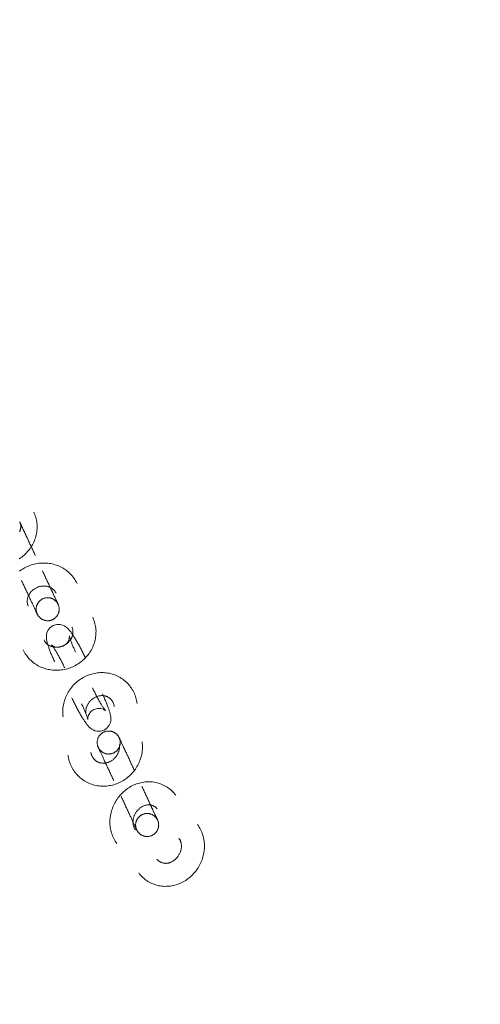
# Model space of a CAD drawing. Header units: millimetres. Extents: x -188930 to 271134, y -158090 to 283816.
# Tile 501 of 610: x 52308 to 52428, y 71285 to 71541. Entities that reach past the tile are written whole.
import ezdxf

# ---------------------------------------------------------------- set-up
doc = ezdxf.new("R2010")
doc.units = ezdxf.units.MM
doc.linetypes.add('AA_PRZERYWANA', pattern=[4, 3, -1])
doc.layers.add('A-DETL-1', color=5, linetype='AA_PRZERYWANA', lineweight=25)
doc.layers.add('I-FURN', color=30, linetype='Continuous', lineweight=9)

# ---------------------------------------------------------------- blocks, each defined once
blk = doc.blocks.new('LARSLAJ_hamak - LARSLAJ_hamak-V32-PZT-dwg')
at = {"layer": 'I-FURN', "flags": 128}
for points in [[(-3742.55, 8.38), (-3742.9, 8.21), (-3743.24, 8.03), (-3743.58, 7.83), (-3743.91, 7.62), (-3744.22, 7.39), (-3744.53, 7.15), (-3744.83, 6.9), (-3745.11, 6.64), (-3745.39, 6.36), (-3745.65, 6.07), (-3745.9, 5.78), (-3746.14, 5.47), (-3746.37, 5.15), (-3746.58, 4.82), (-3746.77, 4.48), (-3746.96, 4.14), (-3747.13, 3.79), (-3747.28, 3.43), (-3747.43, 3.07), (-3747.55, 2.7), (-3747.66, 2.32), (-3747.76, 1.95), (-3747.84, 1.56), (-3747.91, 1.18), (-3747.96, 0.79), (-3748, 0.4), (-3748.02, 0.01), (-3748.03, -0.38), (-3748.02, -0.77), (-3748, -1.16), (-3747.96, -1.55), (-3747.91, -1.94), (-3747.84, -2.32), (-3747.76, -2.71), (-3747.66, -3.09), (-3747.55, -3.46), (-3747.43, -3.83), (-3747.29, -4.2), (-3747.14, -4.56), (-3746.97, -4.92), (-3746.79, -5.27), (-3746.6, -5.61), (-3746.4, -5.94), (-3746.18, -6.27), (-3745.96, -6.59), (-3745.72, -6.9), (-3745.47, -7.2), (-3745.2, -7.49), (-3744.93, -7.77), (-3744.65, -8.04), (-3744.35, -8.3), (-3744.05, -8.55), (-3743.74, -8.78), (-3743.42, -9), (-3743.09, -9.22), (-3742.75, -9.41), (-3742.41, -9.6), (-3742.06, -9.77), (-3741.7, -9.92), (-3741.33, -10.06), (-3740.97, -10.19), (-3740.92, -10.21)], [(-3735.92, 8.75), (-3736.29, 8.86), (-3736.67, 8.96), (-3737.05, 9.04), (-3737.44, 9.1), (-3737.82, 9.15), (-3738.21, 9.18), (-3738.6, 9.19), (-3738.99, 9.19), (-3739.38, 9.17), (-3739.77, 9.14), (-3740.16, 9.09), (-3740.54, 9.02), (-3740.92, 8.94), (-3741.3, 8.84), (-3741.67, 8.73), (-3742.04, 8.59), (-3742.4, 8.45), (-3742.55, 8.38)], [(-3706.05, 7.75), (-3706.44, 7.74), (-3706.83, 7.72), (-3707.22, 7.68), (-3707.6, 7.62), (-3707.98, 7.54), (-3708.36, 7.45), (-3708.73, 7.34), (-3709.1, 7.22), (-3709.47, 7.08), (-3709.82, 6.93), (-3710.17, 6.76), (-3710.52, 6.58), (-3710.85, 6.38), (-3711.18, 6.17), (-3711.49, 5.94), (-3711.8, 5.7), (-3712.1, 5.45), (-3712.39, 5.19), (-3712.67, 4.92), (-3712.93, 4.63), (-3713.19, 4.34), (-3713.43, 4.03), (-3713.66, 3.72), (-3713.88, 3.4), (-3714.08, 3.07), (-3714.28, 2.73), (-3714.45, 2.38), (-3714.62, 2.03), (-3714.77, 1.67), (-3714.91, 1.3), (-3715.04, 0.93), (-3715.15, 0.56), (-3715.25, 0.18), (-3715.33, -0.2), (-3715.4, -0.59), (-3715.45, -0.97), (-3715.49, -1.36), (-3715.52, -1.75), (-3715.53, -2.14), (-3715.53, -2.53), (-3715.51, -2.92), (-3715.48, -3.31), (-3715.43, -3.7), (-3715.37, -4.09), (-3715.29, -4.47), (-3715.2, -4.85), (-3715.1, -5.23), (-3714.98, -5.6), (-3714.85, -5.97), (-3714.7, -6.33), (-3714.55, -6.69), (-3714.37, -7.04), (-3714.19, -7.38), (-3713.99, -7.72), (-3713.78, -8.04), (-3713.55, -8.36), (-3713.32, -8.67), (-3713.07, -8.97), (-3712.81, -9.26), (-3712.54, -9.54), (-3712.26, -9.81), (-3711.96, -10.07), (-3711.66, -10.31), (-3711.35, -10.54), (-3711.03, -10.76), (-3710.7, -10.97), (-3710.36, -11.16), (-3710.01, -11.33), (-3709.66, -11.5), (-3709.3, -11.64), (-3708.93, -11.78), (-3708.56, -11.89), (-3708.19, -11.99), (-3707.81, -12.07), (-3707.42, -12.14), (-3707.04, -12.19), (-3706.65, -12.23), (-3706.26, -12.24), (-3706.05, -12.25)], [(-3696.34, -12.25), (-3695.95, -12.24), (-3695.56, -12.21), (-3695.17, -12.17), (-3694.79, -12.11), (-3694.41, -12.04), (-3694.03, -11.95), (-3693.66, -11.84), (-3693.29, -11.71), (-3692.93, -11.58), (-3692.57, -11.42), (-3692.22, -11.25), (-3691.88, -11.07), (-3691.54, -10.87), (-3691.21, -10.66), (-3690.9, -10.44), (-3690.59, -10.2), (-3690.29, -9.95), (-3690, -9.69), (-3689.73, -9.41), (-3689.46, -9.13), (-3689.21, -8.83), (-3688.96, -8.53), (-3688.73, -8.21), (-3688.51, -7.89), (-3688.31, -7.56), (-3688.12, -7.22), (-3687.94, -6.87), (-3687.77, -6.52), (-3687.62, -6.16), (-3687.48, -5.8), (-3687.35, -5.43), (-3687.24, -5.05), (-3687.15, -4.67), (-3687.06, -4.29), (-3686.99, -3.91), (-3686.94, -3.52), (-3686.9, -3.13), (-3686.87, -2.74), (-3686.86, -2.35), (-3686.87, -1.96), (-3686.88, -1.57), (-3686.92, -1.18), (-3686.96, -0.79), (-3687.02, -0.41), (-3687.1, -0.02)], [(-3684.14, -1.35), (-3684.08, -1.74), (-3684, -2.12), (-3683.91, -2.5), (-3683.81, -2.88), (-3683.69, -3.25), (-3683.56, -3.62), (-3683.41, -3.98), (-3683.26, -4.34), (-3683.08, -4.69), (-3682.9, -5.03), (-3682.7, -5.37), (-3682.49, -5.7), (-3682.26, -6.01), (-3682.03, -6.32), (-3681.78, -6.62), (-3681.52, -6.91), (-3681.25, -7.19), (-3680.97, -7.46), (-3680.67, -7.72), (-3680.37, -7.96), (-3680.06, -8.19), (-3679.74, -8.41), (-3679.41, -8.62), (-3679.07, -8.81), (-3678.72, -8.99), (-3678.37, -9.15), (-3678.01, -9.3), (-3677.64, -9.43), (-3677.27, -9.54), (-3676.9, -9.64), (-3676.52, -9.73), (-3676.13, -9.79), (-3675.75, -9.85), (-3675.36, -9.88), (-3674.97, -9.9), (-3674.76, -9.9)], [(-3754.19, -11.02), (-3753.88, -10.8), (-3753.57, -10.57), (-3753.27, -10.32), (-3752.99, -10.06), (-3752.72, -9.79), (-3752.46, -9.51), (-3752.21, -9.22), (-3751.97, -8.91), (-3751.75, -8.6), (-3751.54, -8.27), (-3751.35, -7.94), (-3751.17, -7.6), (-3751.01, -7.25), (-3750.86, -6.9), (-3750.73, -6.54), (-3750.61, -6.17), (-3750.5, -5.8), (-3750.41, -5.43), (-3750.34, -5.05), (-3750.28, -4.67), (-3750.24, -4.29), (-3750.21, -3.9), (-3750.19, -3.52), (-3750.2, -3.13), (-3750.21, -2.75), (-3750.24, -2.36), (-3750.29, -1.98), (-3750.35, -1.6), (-3750.42, -1.22), (-3750.51, -0.84), (-3750.61, -0.47), (-3750.72, -0.1), (-3750.85, 0.26), (-3750.99, 0.62), (-3751.15, 0.98), (-3751.32, 1.33), (-3751.49, 1.67), (-3751.69, 2.01), (-3751.89, 2.34), (-3752.11, 2.66), (-3752.33, 2.97), (-3752.57, 3.28), (-3752.82, 3.57), (-3753.08, 3.86), (-3753.35, 4.14), (-3753.63, 4.41), (-3753.91, 4.67), (-3754.21, 4.91), (-3754.52, 5.15), (-3754.83, 5.37), (-3755.16, 5.59), (-3755.49, 5.79), (-3755.82, 5.97), (-3756.17, 6.15), (-3756.52, 6.31), (-3756.87, 6.46), (-3757.23, 6.59), (-3757.6, 6.71), (-3757.97, 6.81), (-3758.34, 6.9), (-3758.72, 6.98), (-3759.1, 7.04), (-3759.48, 7.08), (-3759.87, 7.11), (-3760.25, 7.12), (-3760.63, 7.12), (-3761.02, 7.1), (-3761.4, 7.06), (-3761.78, 7.01), (-3762.16, 6.94)], [(-3724.67, -12.87), (-3724.32, -12.71), (-3723.98, -12.52), (-3723.64, -12.33), (-3723.32, -12.11), (-3723, -11.89), (-3722.69, -11.65), (-3722.39, -11.4), (-3722.11, -11.13), (-3721.83, -10.86), (-3721.57, -10.57), (-3721.32, -10.27), (-3721.08, -9.96), (-3720.86, -9.64), (-3720.64, -9.31), (-3720.45, -8.98), (-3720.26, -8.63), (-3720.09, -8.28), (-3719.94, -7.93), (-3719.8, -7.56), (-3719.67, -7.19), (-3719.56, -6.82), (-3719.46, -6.44), (-3719.38, -6.06), (-3719.31, -5.67), (-3719.26, -5.29), (-3719.22, -4.9), (-3719.2, -4.51), (-3719.19, -4.12), (-3719.2, -3.72), (-3719.23, -3.33), (-3719.26, -2.94), (-3719.32, -2.56), (-3719.38, -2.17), (-3719.46, -1.79), (-3719.56, -1.41), (-3719.67, -1.03), (-3719.79, -0.66), (-3719.93, -0.29), (-3720.08, 0.07), (-3720.25, 0.42), (-3720.43, 0.77), (-3720.62, 1.12), (-3720.82, 1.45), (-3721.04, 1.78), (-3721.26, 2.1), (-3721.5, 2.41), (-3721.76, 2.71), (-3722.02, 3), (-3722.29, 3.28), (-3722.57, 3.55), (-3722.87, 3.81), (-3723.17, 4.05), (-3723.48, 4.29), (-3723.8, 4.51), (-3724.13, 4.72), (-3724.47, 4.92), (-3724.81, 5.1), (-3725.17, 5.27), (-3725.52, 5.43), (-3725.89, 5.57), (-3726.26, 5.7), (-3726.3, 5.71)], [(-3774.5, 3.78), (-3774.82, 3.56), (-3775.12, 3.33), (-3775.42, 3.08), (-3775.7, 2.82), (-3775.98, 2.55), (-3776.24, 2.27), (-3776.49, 1.98), (-3776.72, 1.67), (-3776.94, 1.36), (-3777.15, 1.03), (-3777.34, 0.7), (-3777.52, 0.36), (-3777.68, 0.01), (-3777.83, -0.34), (-3777.97, -0.7), (-3778.09, -1.07), (-3778.19, -1.44), (-3778.28, -1.81), (-3778.35, -2.19), (-3778.41, -2.57), (-3778.46, -2.95), (-3778.49, -3.34), (-3778.5, -3.72), (-3778.5, -4.11), (-3778.48, -4.49), (-3778.45, -4.88), (-3778.41, -5.26), (-3778.35, -5.64), (-3778.27, -6.02), (-3778.19, -6.4), (-3778.08, -6.77), (-3777.97, -7.14), (-3777.84, -7.5), (-3777.7, -7.86), (-3777.55, -8.22), (-3777.38, -8.57), (-3777.2, -8.91), (-3777.01, -9.25), (-3776.8, -9.58), (-3776.59, -9.9), (-3776.36, -10.21), (-3776.12, -10.52), (-3775.87, -10.81), (-3775.62, -11.1), (-3775.35, -11.38), (-3775.07, -11.65), (-3774.78, -11.91), (-3774.48, -12.15), (-3774.18, -12.39), (-3773.86, -12.61), (-3773.54, -12.82), (-3773.21, -13.02), (-3772.87, -13.21), (-3772.53, -13.39), (-3772.18, -13.55), (-3771.82, -13.7), (-3771.46, -13.83), (-3771.09, -13.95), (-3770.72, -14.05), (-3770.35, -14.14), (-3769.97, -14.22), (-3769.59, -14.28), (-3769.21, -14.32), (-3768.83, -14.35), (-3768.44, -14.36), (-3768.06, -14.36), (-3767.67, -14.34), (-3767.29, -14.3), (-3766.91, -14.25), (-3766.54, -14.18)], [(-3771.48, 5.02), (-3771.86, 4.94), (-3772.23, 4.84), (-3772.59, 4.72), (-3772.95, 4.58), (-3773.31, 4.43), (-3773.65, 4.27), (-3773.99, 4.09), (-3774.32, 3.89), (-3774.5, 3.78)], [(-3739.11, -4.48), (-3739.25, -4.44), (-3739.39, -4.38), (-3739.53, -4.32), (-3739.67, -4.26), (-3739.81, -4.18), (-3739.94, -4.11), (-3740.07, -4.02), (-3740.2, -3.93), (-3740.33, -3.84), (-3740.46, -3.74), (-3740.58, -3.63), (-3740.7, -3.52), (-3740.81, -3.4), (-3740.92, -3.28), (-3741.03, -3.15), (-3741.13, -3.02), (-3741.23, -2.89), (-3741.32, -2.75), (-3741.41, -2.61), (-3741.49, -2.46), (-3741.57, -2.31), (-3741.64, -2.16), (-3741.71, -2), (-3741.77, -1.85), (-3741.82, -1.69), (-3741.87, -1.53), (-3741.91, -1.37), (-3741.94, -1.2), (-3741.97, -1.04), (-3742, -0.88), (-3742.01, -0.71), (-3742.02, -0.55), (-3742.03, -0.39), (-3742.03, -0.23), (-3742.02, -0.07), (-3742, 0.09), (-3741.98, 0.25), (-3741.96, 0.4), (-3741.92, 0.56), (-3741.89, 0.7), (-3741.84, 0.85), (-3741.8, 0.99), (-3741.74, 1.13), (-3741.68, 1.27), (-3741.62, 1.4), (-3741.55, 1.53), (-3741.48, 1.65), (-3741.4, 1.77), (-3741.32, 1.89), (-3741.24, 2), (-3741.15, 2.11), (-3741.06, 2.21), (-3740.96, 2.31), (-3740.86, 2.4), (-3740.76, 2.49), (-3740.65, 2.57), (-3740.55, 2.65), (-3740.43, 2.72), (-3740.32, 2.79), (-3740.2, 2.85), (-3740.08, 2.91), (-3740.07, 2.92)], [(-3740.07, 2.92), (-3739.95, 2.97), (-3739.83, 3.02), (-3739.7, 3.06), (-3739.57, 3.09), (-3739.44, 3.12), (-3739.31, 3.15), (-3739.18, 3.17), (-3739.04, 3.18), (-3738.91, 3.19), (-3738.77, 3.19), (-3738.63, 3.19), (-3738.49, 3.18), (-3738.35, 3.17), (-3738.21, 3.15), (-3738.07, 3.12), (-3737.93, 3.09), (-3737.79, 3.05), (-3737.73, 3.03)], [(-3764.1, -2.25), (-3764.1, -2.13), (-3764.09, -2.01), (-3764.08, -1.89), (-3764.06, -1.77), (-3764.04, -1.65), (-3764.01, -1.53), (-3763.98, -1.42), (-3763.95, -1.3), (-3763.91, -1.19), (-3763.86, -1.08), (-3763.81, -0.97), (-3763.76, -0.86), (-3763.7, -0.76), (-3763.64, -0.65), (-3763.57, -0.55), (-3763.5, -0.45), (-3763.43, -0.36), (-3763.35, -0.27), (-3763.27, -0.18), (-3763.19, -0.09), (-3763.1, -0.01), (-3763.01, 0.07), (-3762.92, 0.14), (-3762.82, 0.21), (-3762.72, 0.28), (-3762.62, 0.34), (-3762.51, 0.4), (-3762.41, 0.45), (-3762.3, 0.5), (-3762.19, 0.55), (-3762.07, 0.59), (-3761.96, 0.63), (-3761.84, 0.66), (-3761.73, 0.69), (-3761.61, 0.71), (-3761.49, 0.73), (-3761.37, 0.74), (-3761.25, 0.75), (-3761.13, 0.75), (-3761.1, 0.75)], [(-3761.1, 0.75), (-3760.98, 0.75), (-3760.86, 0.74), (-3760.74, 0.73), (-3760.62, 0.72), (-3760.5, 0.69), (-3760.39, 0.67), (-3760.27, 0.64), (-3760.15, 0.6), (-3760.04, 0.56), (-3759.93, 0.52), (-3759.82, 0.47), (-3759.71, 0.42), (-3759.61, 0.36), (-3759.5, 0.3), (-3759.4, 0.23), (-3759.31, 0.16), (-3759.21, 0.09), (-3759.12, 0.01), (-3759.03, -0.07), (-3758.95, -0.16), (-3758.86, -0.24), (-3758.79, -0.33), (-3758.71, -0.43), (-3758.64, -0.53), (-3758.57, -0.62), (-3758.51, -0.73), (-3758.45, -0.83), (-3758.4, -0.94), (-3758.35, -1.05), (-3758.3, -1.16), (-3758.26, -1.27), (-3758.22, -1.39), (-3758.19, -1.5), (-3758.16, -1.62), (-3758.14, -1.74), (-3758.12, -1.85), (-3758.11, -1.97), (-3758.1, -2.09), (-3758.1, -2.21), (-3758.1, -2.25)], [(-3751.44, 0.75), (-3751.7, 0.75), (-3751.97, 0.75), (-3752.24, 0.75), (-3752.51, 0.75), (-3752.78, 0.75), (-3753.06, 0.75), (-3753.34, 0.75), (-3753.61, 0.75), (-3753.89, 0.75), (-3754.17, 0.75), (-3754.45, 0.75), (-3754.73, 0.75), (-3755.01, 0.75), (-3755.29, 0.75), (-3755.56, 0.75), (-3755.84, 0.75), (-3756.11, 0.75), (-3756.37, 0.75), (-3756.63, 0.75), (-3756.89, 0.75), (-3757.15, 0.75), (-3757.4, 0.75), (-3757.64, 0.75), (-3757.88, 0.75), (-3758.11, 0.75), (-3758.34, 0.75), (-3758.56, 0.75), (-3758.77, 0.75), (-3758.98, 0.75), (-3759.17, 0.75), (-3759.36, 0.75), (-3759.54, 0.75), (-3759.71, 0.75), (-3759.88, 0.75), (-3760.03, 0.75), (-3760.17, 0.75), (-3760.31, 0.75), (-3760.43, 0.75), (-3760.55, 0.75), (-3760.65, 0.75), (-3760.74, 0.75), (-3760.83, 0.75), (-3760.9, 0.75), (-3760.96, 0.75), (-3761.01, 0.75), (-3761.05, 0.75), (-3761.08, 0.75), (-3761.09, 0.75)], [(-3761.09, 0.75), (-3761.08, 0.75), (-3761.05, 0.75), (-3761.01, 0.75), (-3760.96, 0.75), (-3760.9, 0.75), (-3760.83, 0.75), (-3760.74, 0.75), (-3760.65, 0.75), (-3760.55, 0.75), (-3760.43, 0.75), (-3760.31, 0.75), (-3760.17, 0.75), (-3760.03, 0.75), (-3759.88, 0.75), (-3759.71, 0.75), (-3759.54, 0.75), (-3759.36, 0.75), (-3759.17, 0.75), (-3758.98, 0.75), (-3758.77, 0.75), (-3758.56, 0.75), (-3758.34, 0.75), (-3758.11, 0.75), (-3757.88, 0.75), (-3757.64, 0.75), (-3757.4, 0.75), (-3757.15, 0.75), (-3756.89, 0.75), (-3756.75, 0.75)], [(-3760.95, 1.06), (-3760.83, 1.09), (-3760.7, 1.1), (-3760.58, 1.11), (-3760.45, 1.12), (-3760.31, 1.12), (-3760.18, 1.12), (-3760.04, 1.11), (-3759.91, 1.09), (-3759.77, 1.07), (-3759.63, 1.04), (-3759.49, 1.01), (-3759.35, 0.97), (-3759.2, 0.92), (-3759.06, 0.87), (-3758.92, 0.81), (-3758.78, 0.75), (-3758.64, 0.67), (-3758.5, 0.6), (-3758.36, 0.51), (-3758.22, 0.42), (-3758.09, 0.33), (-3757.96, 0.23), (-3757.83, 0.12), (-3757.7, 0.01), (-3757.58, -0.11), (-3757.46, -0.23), (-3757.35, -0.36), (-3757.24, -0.49), (-3757.13, -0.63), (-3757.03, -0.77), (-3756.94, -0.91), (-3756.84, -1.06), (-3756.76, -1.21), (-3756.68, -1.36), (-3756.61, -1.52), (-3756.54, -1.67), (-3756.47, -1.83), (-3756.42, -1.99), (-3756.37, -2.15), (-3756.33, -2.31), (-3756.29, -2.47), (-3756.26, -2.63), (-3756.23, -2.79), (-3756.21, -2.95), (-3756.2, -3.11), (-3756.19, -3.27), (-3756.19, -3.42), (-3756.2, -3.58), (-3756.21, -3.73), (-3756.23, -3.87), (-3756.25, -4.02), (-3756.28, -4.16), (-3756.31, -4.3), (-3756.35, -4.43), (-3756.39, -4.56), (-3756.44, -4.69), (-3756.49, -4.81), (-3756.54, -4.93), (-3756.6, -5.04), (-3756.67, -5.15), (-3756.74, -5.26), (-3756.81, -5.36), (-3756.88, -5.45), (-3756.96, -5.54), (-3757.04, -5.63), (-3757.12, -5.72), (-3757.21, -5.79), (-3757.3, -5.87), (-3757.39, -5.94), (-3757.49, -6)], [(-3747.04, 0.76), (-3746.78, 0.76), (-3746.51, 0.76), (-3746.25, 0.76), (-3745.97, 0.76), (-3745.7, 0.76), (-3745.42, 0.76), (-3745.15, 0.76), (-3744.87, 0.76), (-3744.59, 0.76), (-3744.31, 0.76), (-3744.03, 0.76), (-3743.75, 0.76), (-3743.47, 0.76), (-3743.19, 0.76), (-3742.92, 0.76), (-3742.65, 0.76), (-3742.38, 0.76), (-3742.11, 0.76), (-3741.85, 0.76), (-3741.59, 0.76), (-3741.33, 0.76), (-3741.08, 0.76), (-3740.84, 0.76), (-3740.6, 0.76), (-3740.37, 0.76), (-3740.14, 0.76), (-3739.92, 0.76), (-3739.71, 0.76), (-3739.51, 0.76), (-3739.31, 0.76), (-3739.12, 0.76), (-3738.94, 0.76), (-3738.77, 0.76), (-3738.61, 0.76), (-3738.45, 0.76), (-3738.31, 0.76), (-3738.17, 0.76), (-3738.05, 0.76), (-3737.94, 0.76), (-3737.83, 0.76), (-3737.74, 0.76), (-3737.66, 0.76), (-3737.58, 0.76), (-3737.52, 0.76), (-3737.47, 0.76), (-3737.43, 0.76), (-3737.41, 0.76), (-3737.39, 0.76)], [(-3737.39, 0.76), (-3737.41, 0.76), (-3737.43, 0.76), (-3737.47, 0.76), (-3737.52, 0.76), (-3737.58, 0.76), (-3737.66, 0.76), (-3737.74, 0.76), (-3737.83, 0.76), (-3737.94, 0.76), (-3738.05, 0.76), (-3738.17, 0.76), (-3738.31, 0.76), (-3738.45, 0.76), (-3738.61, 0.76), (-3738.77, 0.76), (-3738.94, 0.76), (-3739.12, 0.76), (-3739.31, 0.76), (-3739.51, 0.76), (-3739.71, 0.76), (-3739.92, 0.76), (-3740.14, 0.76), (-3740.37, 0.76), (-3740.6, 0.76), (-3740.84, 0.76), (-3741.08, 0.76), (-3741.33, 0.76), (-3741.59, 0.76), (-3741.73, 0.76)], [(-3740.38, -2.24), (-3740.38, -2.12), (-3740.37, -2), (-3740.36, -1.88), (-3740.34, -1.77), (-3740.32, -1.65), (-3740.3, -1.53), (-3740.27, -1.41), (-3740.23, -1.3), (-3740.19, -1.19), (-3740.15, -1.08), (-3740.1, -0.97), (-3740.04, -0.86), (-3739.99, -0.75), (-3739.93, -0.65), (-3739.86, -0.55), (-3739.79, -0.45), (-3739.72, -0.36), (-3739.64, -0.27), (-3739.56, -0.18), (-3739.47, -0.09), (-3739.39, -0.01), (-3739.29, 0.07), (-3739.2, 0.14), (-3739.1, 0.21), (-3739, 0.28), (-3738.9, 0.34), (-3738.8, 0.4), (-3738.69, 0.46), (-3738.58, 0.51), (-3738.47, 0.55), (-3738.36, 0.59), (-3738.24, 0.63), (-3738.13, 0.66), (-3738.01, 0.69), (-3737.89, 0.71), (-3737.77, 0.73), (-3737.66, 0.74), (-3737.54, 0.75), (-3737.42, 0.76), (-3737.38, 0.76)], [(-3737.38, 0.76), (-3737.26, 0.75), (-3737.14, 0.75), (-3737.02, 0.73), (-3736.91, 0.72), (-3736.79, 0.7), (-3736.67, 0.67), (-3736.55, 0.64), (-3736.44, 0.6), (-3736.33, 0.56), (-3736.22, 0.52), (-3736.11, 0.47), (-3736, 0.42), (-3735.89, 0.36), (-3735.79, 0.3), (-3735.69, 0.23), (-3735.59, 0.16), (-3735.5, 0.09), (-3735.41, 0.01), (-3735.32, -0.07), (-3735.23, -0.15), (-3735.15, -0.24), (-3735.07, -0.33), (-3735, -0.43), (-3734.93, -0.52), (-3734.86, -0.62), (-3734.8, -0.72), (-3734.74, -0.83), (-3734.68, -0.94), (-3734.63, -1.05), (-3734.59, -1.16), (-3734.55, -1.27), (-3734.51, -1.38), (-3734.48, -1.5), (-3734.45, -1.62), (-3734.43, -1.73), (-3734.41, -1.85), (-3734.4, -1.97), (-3734.39, -2.09), (-3734.38, -2.21), (-3734.38, -2.24)], [(-3733.96, -2.53), (-3733.82, -1.53), (-3733.46, -0.76), (-3733.06, -0.26), (-3732.7, 0.06), (-3732.39, 0.27), (-3732.13, 0.42), (-3731.9, 0.53), (-3731.69, 0.62), (-3731.49, 0.69), (-3731.29, 0.75), (-3731.1, 0.81), (-3730.91, 0.86), (-3730.72, 0.9), (-3730.53, 0.95), (-3730.33, 0.99), (-3730.13, 1.02), (-3729.92, 1.06), (-3729.71, 1.1), (-3729.49, 1.13), (-3729.27, 1.16), (-3729.04, 1.19), (-3728.8, 1.22), (-3728.56, 1.25), (-3728.32, 1.28), (-3728.06, 1.31), (-3727.81, 1.33), (-3727.54, 1.36), (-3727.28, 1.38), (-3727.01, 1.4), (-3726.73, 1.42), (-3726.45, 1.44), (-3726.17, 1.46), (-3725.89, 1.48), (-3725.6, 1.49), (-3725.31, 1.51), (-3725.02, 1.52), (-3724.73, 1.53), (-3724.43, 1.54), (-3724.14, 1.55), (-3723.85, 1.56), (-3723.55, 1.56), (-3723.26, 1.57), (-3722.97, 1.57), (-3722.72, 1.57)], [(-3729.69, 0.16), (-3729.67, 0.15), (-3729.63, 0.14), (-3729.58, 0.13), (-3729.5, 0.12), (-3729.4, 0.1), (-3729.3, 0.09), (-3729.17, 0.07), (-3729.04, 0.05), (-3728.89, 0.04), (-3728.73, 0.02), (-3728.56, 0), (-3728.38, -0.01), (-3728.19, -0.03), (-3727.99, -0.04), (-3727.79, -0.05), (-3727.58, -0.06), (-3727.36, -0.07), (-3727.13, -0.08), (-3726.9, -0.09), (-3726.66, -0.09), (-3726.42, -0.1), (-3726.17, -0.1), (-3725.92, -0.11), (-3725.67, -0.11), (-3725.41, -0.11), (-3725.23, -0.11)], [(-3727.96, -2.37), (-3728.14, -1.44), (-3728.5, -0.76), (-3728.87, -0.34), (-3729.17, -0.11), (-3729.38, 0.02), (-3729.53, 0.1), (-3729.62, 0.13), (-3729.67, 0.15), (-3729.69, 0.16)], [(-3708.05, 0.5), (-3708.06, 0.5), (-3708.1, 0.49), (-3708.15, 0.47), (-3708.23, 0.45), (-3708.32, 0.43), (-3708.43, 0.41), (-3708.55, 0.39), (-3708.69, 0.36), (-3708.84, 0.34), (-3708.99, 0.31), (-3709.16, 0.29), (-3709.34, 0.26), (-3709.53, 0.24), (-3709.72, 0.22), (-3709.93, 0.19), (-3710.14, 0.17), (-3710.36, 0.15), (-3710.58, 0.13), (-3710.82, 0.11), (-3711.05, 0.09), (-3711.3, 0.07), (-3711.54, 0.06), (-3711.79, 0.04), (-3712.05, 0.02), (-3712.3, 0.01), (-3712.56, 0), (-3712.83, -0.01), (-3713.09, -0.02), (-3713.36, -0.03), (-3713.62, -0.04), (-3713.89, -0.05), (-3714.15, -0.05), (-3714.42, -0.06), (-3714.68, -0.06), (-3714.9, -0.06)], [(-3703.64, -1.96), (-3703.83, -0.96), (-3704.23, -0.22), (-3704.66, 0.26), (-3705.03, 0.56), (-3705.35, 0.76), (-3705.62, 0.89), (-3705.86, 0.99), (-3706.07, 1.06), (-3706.28, 1.13), (-3706.47, 1.18), (-3706.66, 1.22), (-3706.86, 1.26), (-3707.05, 1.3), (-3707.24, 1.33), (-3707.44, 1.36), (-3707.65, 1.39), (-3707.85, 1.42), (-3708.07, 1.44), (-3708.29, 1.46), (-3708.51, 1.48), (-3708.75, 1.5), (-3708.98, 1.52), (-3709.22, 1.54), (-3709.47, 1.55), (-3709.73, 1.56), (-3709.98, 1.58), (-3710.25, 1.59), (-3710.51, 1.6), (-3710.79, 1.6), (-3711.06, 1.61), (-3711.34, 1.61), (-3711.62, 1.62), (-3711.91, 1.62), (-3712.2, 1.62), (-3712.39, 1.62)], [(-3709.64, -2.12), (-3709.51, -1.18), (-3709.18, -0.48), (-3708.83, -0.04), (-3708.55, 0.21), (-3708.34, 0.35), (-3708.2, 0.43), (-3708.11, 0.48), (-3708.06, 0.5), (-3708.05, 0.5)], [(-3706.05, -6.25), (-3706.18, -6.24), (-3706.31, -6.24), (-3706.44, -6.22), (-3706.57, -6.2), (-3706.7, -6.18), (-3706.83, -6.15), (-3706.95, -6.11), (-3707.08, -6.07), (-3707.2, -6.02), (-3707.33, -5.97), (-3707.45, -5.91), (-3707.57, -5.84), (-3707.69, -5.77), (-3707.81, -5.69), (-3707.93, -5.61), (-3708.04, -5.52), (-3708.15, -5.43), (-3708.26, -5.33), (-3708.37, -5.23), (-3708.47, -5.12), (-3708.57, -5), (-3708.66, -4.88), (-3708.75, -4.76), (-3708.84, -4.63), (-3708.92, -4.5), (-3709, -4.36), (-3709.08, -4.22), (-3709.14, -4.07), (-3709.21, -3.92), (-3709.27, -3.77), (-3709.32, -3.61), (-3709.37, -3.45), (-3709.41, -3.29), (-3709.44, -3.13), (-3709.47, -2.96), (-3709.5, -2.8), (-3709.51, -2.63), (-3709.52, -2.46), (-3709.53, -2.29), (-3709.53, -2.12), (-3709.52, -1.96), (-3709.51, -1.79), (-3709.49, -1.62), (-3709.46, -1.45), (-3709.43, -1.29), (-3709.39, -1.13), (-3709.35, -0.97), (-3709.3, -0.81), (-3709.24, -0.66), (-3709.18, -0.5), (-3709.11, -0.36), (-3709.04, -0.21), (-3708.97, -0.07), (-3708.89, 0.06), (-3708.8, 0.2), (-3708.71, 0.32), (-3708.62, 0.45), (-3708.52, 0.56), (-3708.42, 0.68), (-3708.32, 0.78), (-3708.21, 0.88), (-3708.1, 0.98), (-3707.99, 1.07), (-3707.87, 1.16), (-3707.76, 1.24), (-3707.64, 1.31), (-3707.52, 1.38), (-3707.39, 1.44), (-3707.27, 1.5), (-3707.15, 1.55), (-3707.02, 1.59), (-3706.89, 1.63), (-3706.77, 1.67), (-3706.64, 1.7), (-3706.51, 1.72), (-3706.38, 1.73), (-3706.25, 1.75), (-3706.12, 1.75), (-3706.05, 1.75)], [(-3702.18, -2.49), (-3702.18, -2.37), (-3702.17, -2.25), (-3702.16, -2.14), (-3702.14, -2.02), (-3702.12, -1.9), (-3702.09, -1.78), (-3702.06, -1.67), (-3702.03, -1.55), (-3701.99, -1.44), (-3701.94, -1.33), (-3701.89, -1.22), (-3701.84, -1.11), (-3701.78, -1), (-3701.72, -0.9), (-3701.66, -0.8), (-3701.59, -0.7), (-3701.51, -0.61), (-3701.44, -0.52), (-3701.35, -0.43), (-3701.27, -0.34), (-3701.18, -0.26), (-3701.09, -0.18), (-3701, -0.11), (-3700.9, -0.04), (-3700.8, 0.03), (-3700.7, 0.09), (-3700.59, 0.15), (-3700.49, 0.21), (-3700.38, 0.26), (-3700.27, 0.3), (-3700.15, 0.34), (-3700.04, 0.38), (-3699.92, 0.41), (-3699.81, 0.44), (-3699.69, 0.46), (-3699.57, 0.48), (-3699.45, 0.49), (-3699.33, 0.5), (-3699.21, 0.51), (-3699.18, 0.51)], [(-3699.18, 0.51), (-3699.06, 0.5), (-3698.94, 0.5), (-3698.82, 0.48), (-3698.7, 0.47), (-3698.58, 0.45), (-3698.47, 0.42), (-3698.35, 0.39), (-3698.24, 0.35), (-3698.12, 0.31), (-3698.01, 0.27), (-3697.9, 0.22), (-3697.79, 0.17), (-3697.69, 0.11), (-3697.59, 0.05), (-3697.49, -0.02), (-3697.39, -0.09), (-3697.29, -0.16), (-3697.2, -0.24), (-3697.11, -0.32), (-3697.03, -0.4), (-3696.95, -0.49), (-3696.87, -0.58), (-3696.79, -0.68), (-3696.72, -0.77), (-3696.66, -0.87), (-3696.59, -0.98), (-3696.53, -1.08), (-3696.48, -1.19), (-3696.43, -1.3), (-3696.38, -1.41), (-3696.34, -1.52), (-3696.31, -1.63), (-3696.27, -1.75), (-3696.25, -1.87), (-3696.22, -1.98), (-3696.21, -2.1), (-3696.19, -2.22), (-3696.18, -2.34), (-3696.18, -2.46), (-3696.18, -2.49)], [(-3689.52, 0.51), (-3689.78, 0.51), (-3690.05, 0.51), (-3690.32, 0.51), (-3690.59, 0.51), (-3690.86, 0.51), (-3691.14, 0.51), (-3691.42, 0.51), (-3691.7, 0.51), (-3691.98, 0.51), (-3692.26, 0.51), (-3692.54, 0.51), (-3692.81, 0.51), (-3693.09, 0.51), (-3693.37, 0.51), (-3693.64, 0.51), (-3693.92, 0.51), (-3694.19, 0.51), (-3694.45, 0.51), (-3694.72, 0.51), (-3694.98, 0.51), (-3695.23, 0.51), (-3695.48, 0.51), (-3695.72, 0.51), (-3695.96, 0.51), (-3696.19, 0.51), (-3696.42, 0.51), (-3696.64, 0.51), (-3696.85, 0.51), (-3697.06, 0.51), (-3697.25, 0.51), (-3697.44, 0.51), (-3697.62, 0.51), (-3697.79, 0.51), (-3697.96, 0.51), (-3698.11, 0.51), (-3698.25, 0.51), (-3698.39, 0.51), (-3698.51, 0.51), (-3698.63, 0.51), (-3698.73, 0.51), (-3698.82, 0.51), (-3698.91, 0.51), (-3698.98, 0.51), (-3699.04, 0.51), (-3699.09, 0.51), (-3699.13, 0.51), (-3699.16, 0.51), (-3699.17, 0.51)], [(-3699.17, 0.51), (-3699.16, 0.51), (-3699.13, 0.51), (-3699.09, 0.51), (-3699.04, 0.51), (-3698.98, 0.51), (-3698.91, 0.51), (-3698.82, 0.51), (-3698.73, 0.51), (-3698.63, 0.51), (-3698.51, 0.51), (-3698.39, 0.51), (-3698.25, 0.51), (-3698.11, 0.51), (-3697.96, 0.51), (-3697.79, 0.51), (-3697.62, 0.51), (-3697.44, 0.51), (-3697.25, 0.51), (-3697.06, 0.51), (-3696.85, 0.51), (-3696.64, 0.51), (-3696.42, 0.51), (-3696.19, 0.51), (-3695.96, 0.51), (-3695.72, 0.51), (-3695.48, 0.51), (-3695.23, 0.51), (-3694.98, 0.51), (-3694.84, 0.51)], [(-3696.34, 1.75), (-3696.21, 1.75), (-3696.08, 1.74), (-3695.95, 1.73), (-3695.82, 1.71), (-3695.69, 1.68), (-3695.57, 1.65), (-3695.44, 1.62), (-3695.31, 1.57), (-3695.19, 1.53), (-3695.06, 1.47), (-3694.94, 1.41), (-3694.82, 1.35), (-3694.7, 1.28), (-3694.58, 1.2), (-3694.47, 1.12), (-3694.35, 1.03), (-3694.24, 0.94), (-3694.13, 0.84), (-3694.03, 0.74), (-3693.92, 0.63), (-3693.83, 0.51), (-3693.73, 0.39), (-3693.64, 0.27), (-3693.55, 0.14), (-3693.47, 0), (-3693.39, -0.13), (-3693.32, -0.28), (-3693.25, -0.42), (-3693.18, -0.57), (-3693.13, -0.73), (-3693.07, -0.88), (-3693.03, -1.04), (-3692.98, -1.2), (-3692.95, -1.36), (-3692.92, -1.53), (-3692.9, -1.7), (-3692.88, -1.86), (-3692.87, -2.03), (-3692.86, -2.2), (-3692.86, -2.37), (-3692.87, -2.54), (-3692.89, -2.71), (-3692.91, -2.87), (-3692.93, -3.04), (-3692.96, -3.2), (-3693, -3.37), (-3693.05, -3.53), (-3693.1, -3.68), (-3693.15, -3.84), (-3693.21, -3.99), (-3693.28, -4.14), (-3693.35, -4.28), (-3693.43, -4.42), (-3693.51, -4.56), (-3693.59, -4.69), (-3693.68, -4.82), (-3693.77, -4.94), (-3693.87, -5.06), (-3693.97, -5.17), (-3694.07, -5.28), (-3694.18, -5.38), (-3694.29, -5.47), (-3694.4, -5.56), (-3694.52, -5.65), (-3694.64, -5.73), (-3694.75, -5.8), (-3694.87, -5.87), (-3695, -5.93), (-3695.12, -5.99), (-3695.25, -6.04), (-3695.37, -6.09), (-3695.5, -6.13), (-3695.62, -6.16), (-3695.75, -6.19), (-3695.88, -6.21), (-3696.01, -6.23), (-3696.14, -6.24), (-3696.27, -6.25), (-3696.34, -6.25)], [(-3767.74, -8.3), (-3767.87, -8.32), (-3767.99, -8.34), (-3768.12, -8.35), (-3768.25, -8.36), (-3768.38, -8.36), (-3768.51, -8.36), (-3768.65, -8.35), (-3768.79, -8.33), (-3768.92, -8.31), (-3769.06, -8.28), (-3769.21, -8.25), (-3769.35, -8.21), (-3769.49, -8.16), (-3769.63, -8.11), (-3769.77, -8.05), (-3769.91, -7.99), (-3770.06, -7.91), (-3770.2, -7.84), (-3770.33, -7.75), (-3770.47, -7.66), (-3770.6, -7.57), (-3770.74, -7.47), (-3770.86, -7.36), (-3770.99, -7.25), (-3771.11, -7.13), (-3771.23, -7.01), (-3771.35, -6.88), (-3771.46, -6.75), (-3771.56, -6.61), (-3771.66, -6.47), (-3771.76, -6.33), (-3771.85, -6.18), (-3771.93, -6.03), (-3772.01, -5.88), (-3772.09, -5.72), (-3772.16, -5.57), (-3772.22, -5.41), (-3772.27, -5.25), (-3772.32, -5.09), (-3772.37, -4.93), (-3772.41, -4.77), (-3772.44, -4.61), (-3772.46, -4.45), (-3772.48, -4.29), (-3772.49, -4.13), (-3772.5, -3.97), (-3772.5, -3.82), (-3772.49, -3.66), (-3772.48, -3.51), (-3772.47, -3.37), (-3772.44, -3.22), (-3772.42, -3.08), (-3772.38, -2.94), (-3772.35, -2.81), (-3772.3, -2.68), (-3772.26, -2.55), (-3772.2, -2.43), (-3772.15, -2.31), (-3772.09, -2.2), (-3772.03, -2.09), (-3771.96, -1.98), (-3771.89, -1.88), (-3771.81, -1.79), (-3771.73, -1.7), (-3771.65, -1.61), (-3771.57, -1.52), (-3771.48, -1.45), (-3771.39, -1.37), (-3771.3, -1.3), (-3771.21, -1.24)], [(-3771.21, -1.24), (-3771.11, -1.17), (-3771.01, -1.12), (-3770.9, -1.06), (-3770.8, -1.01), (-3770.69, -0.97), (-3770.57, -0.93), (-3770.46, -0.9), (-3770.34, -0.87), (-3770.27, -0.85)], [(-3761.1, -5.25), (-3761.22, -5.24), (-3761.34, -5.24), (-3761.46, -5.22), (-3761.58, -5.21), (-3761.69, -5.19), (-3761.81, -5.16), (-3761.93, -5.13), (-3762.04, -5.09), (-3762.15, -5.05), (-3762.27, -5.01), (-3762.38, -4.96), (-3762.48, -4.91), (-3762.59, -4.85), (-3762.69, -4.79), (-3762.79, -4.72), (-3762.89, -4.65), (-3762.98, -4.58), (-3763.08, -4.5), (-3763.16, -4.42), (-3763.25, -4.34), (-3763.33, -4.25), (-3763.41, -4.16), (-3763.48, -4.06), (-3763.56, -3.97), (-3763.62, -3.87), (-3763.68, -3.76), (-3763.74, -3.66), (-3763.8, -3.55), (-3763.85, -3.44), (-3763.89, -3.33), (-3763.94, -3.22), (-3763.97, -3.11), (-3764, -2.99), (-3764.03, -2.87), (-3764.05, -2.76), (-3764.07, -2.64), (-3764.09, -2.52), (-3764.09, -2.4), (-3764.1, -2.28), (-3764.1, -2.25)], [(-3758.1, -2.25), (-3758.1, -2.37), (-3758.11, -2.49), (-3758.12, -2.6), (-3758.14, -2.72), (-3758.16, -2.84), (-3758.18, -2.96), (-3758.21, -3.07), (-3758.25, -3.19), (-3758.29, -3.3), (-3758.33, -3.41), (-3758.38, -3.52), (-3758.44, -3.63), (-3758.49, -3.74), (-3758.56, -3.84), (-3758.62, -3.94), (-3758.69, -4.04), (-3758.76, -4.13), (-3758.84, -4.22), (-3758.92, -4.31), (-3759.01, -4.4), (-3759.1, -4.48), (-3759.19, -4.56), (-3759.28, -4.63), (-3759.38, -4.7), (-3759.48, -4.77), (-3759.58, -4.83), (-3759.68, -4.89), (-3759.79, -4.95), (-3759.9, -5), (-3760.01, -5.04), (-3760.12, -5.08), (-3760.24, -5.12), (-3760.35, -5.15), (-3760.47, -5.18), (-3760.59, -5.2), (-3760.71, -5.22), (-3760.83, -5.23), (-3760.95, -5.24), (-3761.07, -5.25), (-3761.1, -5.25)], [(-3737.38, -5.24), (-3737.5, -5.24), (-3737.62, -5.23), (-3737.74, -5.22), (-3737.86, -5.21), (-3737.98, -5.18), (-3738.1, -5.16), (-3738.21, -5.13), (-3738.33, -5.09), (-3738.44, -5.05), (-3738.55, -5.01), (-3738.66, -4.96), (-3738.77, -4.9), (-3738.87, -4.85), (-3738.98, -4.79), (-3739.08, -4.72), (-3739.17, -4.65), (-3739.27, -4.58), (-3739.36, -4.5), (-3739.45, -4.42), (-3739.54, -4.33), (-3739.62, -4.25), (-3739.7, -4.16), (-3739.77, -4.06), (-3739.84, -3.96), (-3739.91, -3.86), (-3739.97, -3.76), (-3740.03, -3.66), (-3740.08, -3.55), (-3740.13, -3.44), (-3740.18, -3.33), (-3740.22, -3.22), (-3740.26, -3.1), (-3740.29, -2.99), (-3740.32, -2.87), (-3740.34, -2.75), (-3740.36, -2.64), (-3740.37, -2.52), (-3740.38, -2.4), (-3740.38, -2.28), (-3740.38, -2.24)], [(-3734.38, -2.24), (-3734.39, -2.36), (-3734.39, -2.48), (-3734.4, -2.6), (-3734.42, -2.72), (-3734.44, -2.84), (-3734.47, -2.96), (-3734.5, -3.07), (-3734.54, -3.19), (-3734.58, -3.3), (-3734.62, -3.41), (-3734.67, -3.52), (-3734.72, -3.63), (-3734.78, -3.73), (-3734.84, -3.84), (-3734.91, -3.94), (-3734.98, -4.04), (-3735.05, -4.13), (-3735.13, -4.22), (-3735.21, -4.31), (-3735.29, -4.4), (-3735.38, -4.48), (-3735.47, -4.56), (-3735.57, -4.63), (-3735.66, -4.7), (-3735.76, -4.77), (-3735.86, -4.83), (-3735.97, -4.89), (-3736.08, -4.94), (-3736.18, -4.99), (-3736.3, -5.04), (-3736.41, -5.08), (-3736.52, -5.12), (-3736.64, -5.15), (-3736.76, -5.18), (-3736.87, -5.2), (-3736.99, -5.22), (-3737.11, -5.23), (-3737.23, -5.24), (-3737.35, -5.24), (-3737.38, -5.24)], [(-3733.96, -2.53), (-3733.77, -3.53), (-3733.37, -4.27), (-3732.94, -4.75), (-3732.57, -5.05), (-3732.25, -5.25), (-3731.98, -5.38), (-3731.74, -5.48), (-3731.52, -5.55), (-3731.32, -5.62), (-3731.12, -5.67), (-3730.93, -5.71), (-3730.74, -5.75), (-3730.55, -5.79), (-3730.35, -5.82), (-3730.15, -5.85), (-3729.95, -5.88), (-3729.74, -5.91), (-3729.53, -5.93), (-3729.31, -5.95), (-3729.08, -5.97), (-3728.85, -5.99), (-3728.61, -6.01), (-3728.37, -6.03), (-3728.12, -6.04), (-3727.87, -6.05), (-3727.61, -6.07), (-3727.35, -6.08), (-3727.08, -6.09), (-3726.81, -6.09), (-3726.53, -6.1), (-3726.26, -6.1), (-3725.97, -6.11), (-3725.69, -6.11), (-3725.4, -6.11), (-3725.2, -6.11)], [(-3727.96, -2.37), (-3728.09, -3.31), (-3728.42, -4.01), (-3728.76, -4.45), (-3729.05, -4.7), (-3729.25, -4.84), (-3729.4, -4.92), (-3729.49, -4.97), (-3729.54, -4.99), (-3729.55, -4.99)], [(-3728.11, -0.01), (-3727.97, -0.06), (-3727.83, -0.11), (-3727.69, -0.17), (-3727.55, -0.24), (-3727.41, -0.31), (-3727.28, -0.39), (-3727.15, -0.47), (-3727.02, -0.56), (-3726.89, -0.66), (-3726.76, -0.76), (-3726.64, -0.86), (-3726.52, -0.97), (-3726.41, -1.09), (-3726.3, -1.21), (-3726.19, -1.34), (-3726.09, -1.47), (-3725.99, -1.61), (-3725.9, -1.74), (-3725.81, -1.89), (-3725.73, -2.03), (-3725.65, -2.18), (-3725.58, -2.34), (-3725.52, -2.49), (-3725.46, -2.65), (-3725.4, -2.81), (-3725.35, -2.97), (-3725.31, -3.13), (-3725.28, -3.29), (-3725.25, -3.45), (-3725.23, -3.62), (-3725.21, -3.78), (-3725.2, -3.94), (-3725.19, -4.11), (-3725.2, -4.27), (-3725.2, -4.43), (-3725.22, -4.59), (-3725.24, -4.74), (-3725.27, -4.9), (-3725.3, -5.05), (-3725.33, -5.2), (-3725.38, -5.34), (-3725.43, -5.49), (-3725.48, -5.63), (-3725.54, -5.76), (-3725.6, -5.89), (-3725.67, -6.02), (-3725.74, -6.15), (-3725.82, -6.27), (-3725.9, -6.38), (-3725.98, -6.49), (-3726.07, -6.6), (-3726.16, -6.7), (-3726.26, -6.8), (-3726.36, -6.89), (-3726.46, -6.98), (-3726.57, -7.06), (-3726.68, -7.14), (-3726.79, -7.21), (-3726.9, -7.28), (-3727.02, -7.35), (-3727.14, -7.4), (-3727.15, -7.41)], [(-3703.64, -1.96), (-3703.78, -2.96), (-3704.14, -3.73), (-3704.54, -4.23), (-3704.9, -4.55), (-3705.2, -4.76), (-3705.47, -4.91), (-3705.7, -5.02), (-3705.91, -5.11), (-3706.11, -5.18), (-3706.3, -5.24), (-3706.49, -5.3), (-3706.68, -5.35), (-3706.87, -5.39), (-3707.07, -5.43), (-3707.26, -5.48), (-3707.46, -5.51), (-3707.67, -5.55), (-3707.88, -5.59), (-3708.1, -5.62), (-3708.33, -5.65), (-3708.56, -5.68), (-3708.79, -5.71), (-3709.03, -5.74), (-3709.28, -5.77), (-3709.53, -5.8), (-3709.79, -5.82), (-3710.05, -5.85), (-3710.32, -5.87), (-3710.59, -5.89), (-3710.86, -5.91), (-3711.14, -5.93), (-3711.42, -5.95), (-3711.71, -5.97), (-3712, -5.98), (-3712.28, -6), (-3712.58, -6.01), (-3712.87, -6.02), (-3713.16, -6.03), (-3713.46, -6.04), (-3713.75, -6.05), (-3714.04, -6.05), (-3714.34, -6.06), (-3714.63, -6.06), (-3714.88, -6.06)], [(-3709.64, -2.12), (-3709.46, -3.05), (-3709.09, -3.73), (-3708.72, -4.15), (-3708.43, -4.38), (-3708.21, -4.51), (-3708.07, -4.59), (-3707.98, -4.62), (-3707.93, -4.64), (-3707.91, -4.65)], [(-3699.18, -5.49), (-3699.3, -5.49), (-3699.42, -5.48), (-3699.54, -5.47), (-3699.66, -5.46), (-3699.78, -5.43), (-3699.89, -5.41), (-3700.01, -5.38), (-3700.12, -5.34), (-3700.24, -5.3), (-3700.35, -5.26), (-3700.46, -5.21), (-3700.56, -5.16), (-3700.67, -5.1), (-3700.77, -5.04), (-3700.87, -4.97), (-3700.97, -4.9), (-3701.07, -4.83), (-3701.16, -4.75), (-3701.25, -4.67), (-3701.33, -4.58), (-3701.41, -4.5), (-3701.49, -4.41), (-3701.57, -4.31), (-3701.64, -4.21), (-3701.7, -4.12), (-3701.77, -4.01), (-3701.83, -3.91), (-3701.88, -3.8), (-3701.93, -3.69), (-3701.98, -3.58), (-3702.02, -3.47), (-3702.05, -3.35), (-3702.09, -3.24), (-3702.11, -3.12), (-3702.14, -3), (-3702.15, -2.89), (-3702.17, -2.77), (-3702.18, -2.65), (-3702.18, -2.53), (-3702.18, -2.49)], [(-3696.18, -2.49), (-3696.18, -2.61), (-3696.19, -2.73), (-3696.2, -2.85), (-3696.22, -2.97), (-3696.24, -3.09), (-3696.27, -3.21), (-3696.3, -3.32), (-3696.33, -3.44), (-3696.37, -3.55), (-3696.42, -3.66), (-3696.47, -3.77), (-3696.52, -3.88), (-3696.58, -3.98), (-3696.64, -4.09), (-3696.7, -4.19), (-3696.77, -4.29), (-3696.85, -4.38), (-3696.92, -4.47), (-3697, -4.56), (-3697.09, -4.65), (-3697.18, -4.73), (-3697.27, -4.81), (-3697.36, -4.88), (-3697.46, -4.95), (-3697.56, -5.02), (-3697.66, -5.08), (-3697.77, -5.14), (-3697.87, -5.19), (-3697.98, -5.24), (-3698.09, -5.29), (-3698.21, -5.33), (-3698.32, -5.37), (-3698.43, -5.4), (-3698.55, -5.43), (-3698.67, -5.45), (-3698.79, -5.47), (-3698.91, -5.48), (-3699.03, -5.49), (-3699.15, -5.49), (-3699.18, -5.49)], [(-3675.46, -5.49), (-3675.58, -5.49), (-3675.7, -5.48), (-3675.82, -5.47), (-3675.94, -5.45), (-3676.06, -5.43), (-3676.18, -5.41), (-3676.29, -5.37), (-3676.41, -5.34), (-3676.52, -5.3), (-3676.63, -5.25), (-3676.74, -5.21), (-3676.85, -5.15), (-3676.96, -5.1), (-3677.06, -5.03), (-3677.16, -4.97), (-3677.26, -4.9), (-3677.35, -4.82), (-3677.44, -4.75), (-3677.53, -4.67), (-3677.62, -4.58), (-3677.7, -4.49), (-3677.78, -4.4)], [(-3729.55, -4.99), (-3729.54, -4.99), (-3729.5, -4.98), (-3729.44, -4.96), (-3729.37, -4.94), (-3729.27, -4.92), (-3729.16, -4.9), (-3729.04, -4.88), (-3728.91, -4.85), (-3728.76, -4.83), (-3728.6, -4.8), (-3728.43, -4.78), (-3728.26, -4.75), (-3728.07, -4.73), (-3727.87, -4.71), (-3727.67, -4.68), (-3727.46, -4.66), (-3727.24, -4.64), (-3727.01, -4.62), (-3726.78, -4.6), (-3726.54, -4.58), (-3726.3, -4.56), (-3726.05, -4.55), (-3725.8, -4.53), (-3725.55, -4.51), (-3725.29, -4.5), (-3725.03, -4.49), (-3724.77, -4.48), (-3724.51, -4.47), (-3724.24, -4.46), (-3723.98, -4.45), (-3723.71, -4.44), (-3723.44, -4.44), (-3723.18, -4.43), (-3722.92, -4.43), (-3722.69, -4.43)], [(-3707.91, -4.65), (-3707.92, -4.64), (-3707.96, -4.63), (-3708.02, -4.62), (-3708.1, -4.61), (-3708.19, -4.59), (-3708.3, -4.58), (-3708.42, -4.56), (-3708.56, -4.54), (-3708.71, -4.53), (-3708.87, -4.51), (-3709.04, -4.49), (-3709.22, -4.48), (-3709.4, -4.46), (-3709.6, -4.45), (-3709.81, -4.44), (-3710.02, -4.43), (-3710.24, -4.42), (-3710.47, -4.41), (-3710.7, -4.4), (-3710.94, -4.39), (-3711.18, -4.39), (-3711.42, -4.39), (-3711.68, -4.38), (-3711.93, -4.38), (-3712.19, -4.38), (-3712.37, -4.38)], [(-3761.09, -5.25), (-3761.08, -5.25), (-3761.05, -5.25), (-3761.01, -5.25), (-3760.96, -5.25), (-3760.9, -5.25), (-3760.82, -5.25), (-3760.74, -5.25), (-3760.65, -5.25), (-3760.55, -5.25), (-3760.43, -5.25), (-3760.31, -5.25), (-3760.17, -5.25), (-3760.03, -5.25), (-3759.87, -5.25), (-3759.71, -5.25), (-3759.54, -5.25), (-3759.36, -5.25), (-3759.17, -5.25), (-3758.97, -5.25), (-3758.77, -5.25), (-3758.56, -5.25), (-3758.34, -5.25), (-3758.11, -5.25), (-3757.88, -5.25), (-3757.64, -5.25), (-3757.4, -5.25), (-3757.15, -5.25), (-3756.89, -5.25), (-3756.63, -5.25), (-3756.37, -5.25), (-3756.1, -5.25), (-3755.83, -5.25), (-3755.56, -5.25), (-3755.29, -5.25), (-3755.01, -5.25), (-3754.73, -5.25), (-3754.45, -5.25), (-3754.17, -5.25), (-3753.89, -5.25), (-3753.61, -5.25), (-3753.33, -5.25), (-3753.06, -5.25), (-3752.78, -5.25), (-3752.51, -5.25), (-3752.24, -5.25), (-3751.97, -5.25), (-3751.7, -5.25), (-3751.44, -5.25)], [(-3756.75, -5.25), (-3757.01, -5.25), (-3757.26, -5.25), (-3757.51, -5.25), (-3757.75, -5.25), (-3757.99, -5.25), (-3758.22, -5.25), (-3758.44, -5.25), (-3758.66, -5.25), (-3758.87, -5.25), (-3759.07, -5.25), (-3759.26, -5.25), (-3759.44, -5.25), (-3759.62, -5.25), (-3759.79, -5.25), (-3759.95, -5.25), (-3760.1, -5.25), (-3760.24, -5.25), (-3760.37, -5.25), (-3760.48, -5.25), (-3760.59, -5.25), (-3760.69, -5.25), (-3760.78, -5.25), (-3760.86, -5.25), (-3760.93, -5.25), (-3760.98, -5.25), (-3761.03, -5.25), (-3761.06, -5.25), (-3761.08, -5.25)], [(-3757.49, -6), (-3757.59, -6.07), (-3757.69, -6.12), (-3757.79, -6.18), (-3757.9, -6.22), (-3758.01, -6.27), (-3758.12, -6.31), (-3758.24, -6.34), (-3758.35, -6.37), (-3758.42, -6.39)], [(-3737.39, -5.24), (-3737.41, -5.24), (-3737.43, -5.24), (-3737.47, -5.24), (-3737.52, -5.24), (-3737.58, -5.24), (-3737.66, -5.24), (-3737.74, -5.24), (-3737.83, -5.24), (-3737.94, -5.24), (-3738.05, -5.24), (-3738.17, -5.24), (-3738.31, -5.24), (-3738.45, -5.24), (-3738.61, -5.24), (-3738.77, -5.24), (-3738.94, -5.24), (-3739.12, -5.24), (-3739.31, -5.24), (-3739.51, -5.24), (-3739.71, -5.24), (-3739.92, -5.24), (-3740.14, -5.24), (-3740.37, -5.24), (-3740.6, -5.24), (-3740.84, -5.24), (-3741.08, -5.24), (-3741.33, -5.24), (-3741.59, -5.24), (-3741.85, -5.24), (-3742.11, -5.24), (-3742.38, -5.24), (-3742.65, -5.24), (-3742.92, -5.24), (-3743.19, -5.24), (-3743.47, -5.24), (-3743.75, -5.24), (-3744.03, -5.24), (-3744.31, -5.24), (-3744.59, -5.24), (-3744.87, -5.24), (-3745.15, -5.24), (-3745.42, -5.24), (-3745.7, -5.24), (-3745.97, -5.24), (-3746.24, -5.24), (-3746.51, -5.24), (-3746.78, -5.24), (-3747.04, -5.24)], [(-3741.73, -5.24), (-3741.47, -5.24), (-3741.22, -5.24), (-3740.97, -5.24), (-3740.73, -5.24), (-3740.49, -5.24), (-3740.26, -5.24), (-3740.04, -5.24), (-3739.82, -5.24), (-3739.62, -5.24), (-3739.41, -5.24), (-3739.22, -5.24), (-3739.04, -5.24), (-3738.86, -5.24), (-3738.69, -5.24), (-3738.53, -5.24), (-3738.38, -5.24), (-3738.25, -5.24), (-3738.12, -5.24), (-3738, -5.24), (-3737.89, -5.24), (-3737.79, -5.24), (-3737.7, -5.24), (-3737.62, -5.24), (-3737.55, -5.24), (-3737.5, -5.24), (-3737.45, -5.24), (-3737.42, -5.24), (-3737.4, -5.24)], [(-3727.15, -7.41), (-3727.27, -7.46), (-3727.4, -7.51), (-3727.52, -7.55), (-3727.65, -7.59), (-3727.78, -7.62), (-3727.91, -7.64), (-3728.05, -7.66), (-3728.18, -7.68), (-3728.32, -7.69), (-3728.45, -7.69), (-3728.59, -7.69), (-3728.73, -7.68), (-3728.87, -7.66), (-3729.01, -7.64), (-3729.15, -7.61), (-3729.3, -7.58), (-3729.44, -7.54), (-3729.5, -7.52)], [(-3694.84, -5.49), (-3695.09, -5.49), (-3695.34, -5.49), (-3695.59, -5.49), (-3695.83, -5.49), (-3696.07, -5.49), (-3696.3, -5.49), (-3696.52, -5.49), (-3696.74, -5.49), (-3696.95, -5.49), (-3697.15, -5.49), (-3697.34, -5.49), (-3697.53, -5.49), (-3697.7, -5.49), (-3697.87, -5.49), (-3698.03, -5.49), (-3698.18, -5.49), (-3698.32, -5.49), (-3698.45, -5.49), (-3698.57, -5.49), (-3698.68, -5.49), (-3698.77, -5.49), (-3698.86, -5.49), (-3698.94, -5.49), (-3699.01, -5.49), (-3699.06, -5.49), (-3699.11, -5.49), (-3699.14, -5.49), (-3699.17, -5.49)], [(-3699.17, -5.49), (-3699.16, -5.49), (-3699.13, -5.49), (-3699.09, -5.49), (-3699.04, -5.49), (-3698.98, -5.49), (-3698.91, -5.49), (-3698.82, -5.49), (-3698.73, -5.49), (-3698.63, -5.49), (-3698.51, -5.49), (-3698.39, -5.49), (-3698.25, -5.49), (-3698.11, -5.49), (-3697.96, -5.49), (-3697.79, -5.49), (-3697.62, -5.49), (-3697.44, -5.49), (-3697.25, -5.49), (-3697.06, -5.49), (-3696.85, -5.49), (-3696.64, -5.49), (-3696.42, -5.49), (-3696.19, -5.49), (-3695.96, -5.49), (-3695.72, -5.49), (-3695.48, -5.49), (-3695.23, -5.49), (-3694.97, -5.49), (-3694.72, -5.49), (-3694.45, -5.49), (-3694.19, -5.49), (-3693.92, -5.49), (-3693.64, -5.49), (-3693.37, -5.49), (-3693.09, -5.49), (-3692.81, -5.49), (-3692.53, -5.49), (-3692.25, -5.49), (-3691.98, -5.49), (-3691.7, -5.49), (-3691.42, -5.49), (-3691.14, -5.49), (-3690.86, -5.49), (-3690.59, -5.49), (-3690.32, -5.49), (-3690.05, -5.49), (-3689.78, -5.49), (-3689.52, -5.49)], [(-3675.47, -5.49), (-3675.49, -5.49), (-3675.52, -5.49), (-3675.55, -5.49), (-3675.6, -5.49), (-3675.67, -5.49), (-3675.74, -5.49), (-3675.82, -5.49), (-3675.91, -5.49), (-3676.02, -5.49), (-3676.13, -5.49), (-3676.26, -5.49), (-3676.39, -5.49), (-3676.53, -5.49), (-3676.69, -5.49), (-3676.85, -5.49), (-3677.02, -5.49), (-3677.2, -5.49), (-3677.39, -5.49), (-3677.59, -5.49), (-3677.79, -5.49), (-3678, -5.49), (-3678.22, -5.49), (-3678.45, -5.49), (-3678.68, -5.49), (-3678.92, -5.49), (-3679.17, -5.49), (-3679.41, -5.49), (-3679.67, -5.49), (-3679.93, -5.49), (-3680.19, -5.49), (-3680.46, -5.49), (-3680.73, -5.49), (-3681, -5.49), (-3681.27, -5.49), (-3681.55, -5.49), (-3681.83, -5.49), (-3682.11, -5.49), (-3682.39, -5.49), (-3682.67, -5.49), (-3682.95, -5.49), (-3683.23, -5.49), (-3683.51, -5.49), (-3683.78, -5.49), (-3684.06, -5.49), (-3684.33, -5.49), (-3684.59, -5.49), (-3684.86, -5.49), (-3685.12, -5.49)], [(-3679.81, -5.49), (-3679.55, -5.49), (-3679.3, -5.49), (-3679.05, -5.49), (-3678.81, -5.49), (-3678.57, -5.49), (-3678.35, -5.49), (-3678.12, -5.49), (-3677.91, -5.49), (-3677.7, -5.49), (-3677.5, -5.49), (-3677.3, -5.49), (-3677.12, -5.49), (-3676.94, -5.49), (-3676.77, -5.49), (-3676.62, -5.49), (-3676.47, -5.49), (-3676.33, -5.49), (-3676.2, -5.49), (-3676.08, -5.49), (-3675.97, -5.49), (-3675.87, -5.49), (-3675.78, -5.49), (-3675.7, -5.49), (-3675.64, -5.49), (-3675.58, -5.49), (-3675.53, -5.49), (-3675.5, -5.49), (-3675.48, -5.49)], [(-3757.21, -12.26), (-3756.84, -12.18), (-3756.47, -12.08), (-3756.1, -11.96), (-3755.74, -11.82), (-3755.39, -11.67), (-3755.04, -11.51), (-3754.7, -11.33), (-3754.37, -11.13), (-3754.19, -11.02)], [(-3731.3, -13.25), (-3730.93, -13.36), (-3730.55, -13.45), (-3730.17, -13.53), (-3729.79, -13.59), (-3729.4, -13.64), (-3729.01, -13.67), (-3728.62, -13.69), (-3728.23, -13.69), (-3727.84, -13.67), (-3727.45, -13.63), (-3727.07, -13.58), (-3726.68, -13.52), (-3726.3, -13.43), (-3725.92, -13.33), (-3725.55, -13.22), (-3725.19, -13.09), (-3724.82, -12.94), (-3724.67, -12.87)]]:
    blk.add_lwpolyline(points, dxfattribs=at)

msp = doc.modelspace()

# ---------------------------------------------------------------- linework, layer by layer
at = {"layer": 'A-DETL-1'}
msp.add_arc((41477.35, 67739.67), 13801.5, 353.495703, 77.182857, dxfattribs=at)

# ---------------------------------------------------------------- block references
at = {"layer": 'I-FURN', "rotation": 114.9659055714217}
msp.add_blockref('LARSLAJ_hamak - LARSLAJ_hamak-V32-PZT-dwg', (50752.09, 74740.31), dxfattribs=at)

doc.saveas('drawing.dxf')
